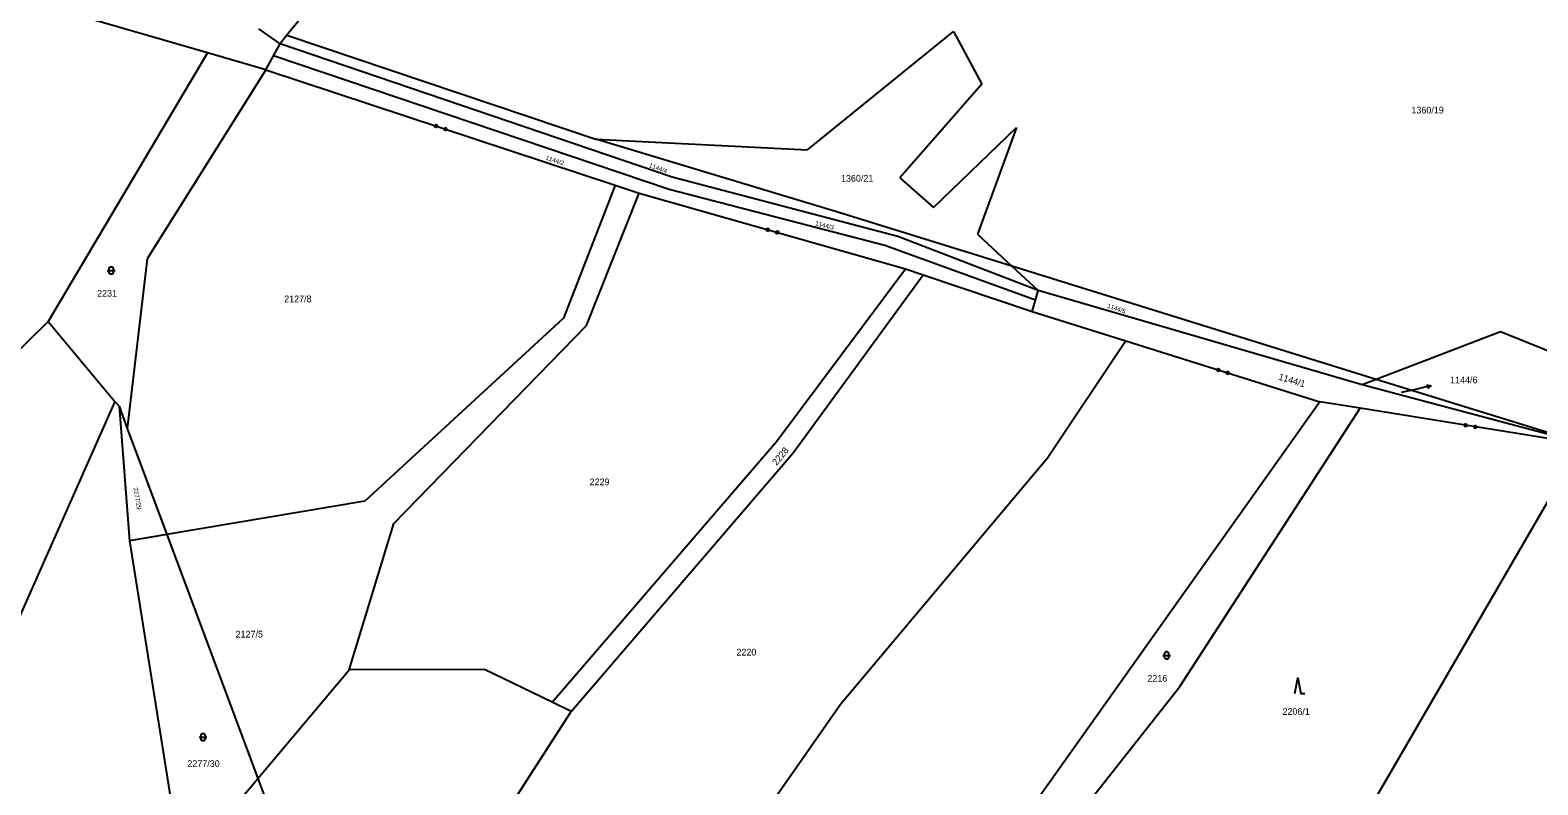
# Model space of a CAD drawing. Extents: x -747792 to -745414, y -1093712 to -1091463.
# Drawn here: x -746415.1 to -746223.3, y -1092753.9 to -1092657.9 of the extents above; entities that cross this region are included whole.
import ezdxf

# ---------------------------------------------------------------- set-up
doc = ezdxf.new("R2010")
doc.units = 0
for name, color, linetype in [('Budovy', 7, 'Continuous'), ('Doplňkové značky', 7, 'Continuous'), ('Koleje_dopravní prvky', 7, 'Continuous'), ('Stromy_porost', 7, 'Continuous')]:
    doc.layers.add(name, color=color, linetype=linetype)

msp = doc.modelspace()

# ---------------------------------------------------------------- linework, layer by layer
at = {"layer": 'Budovy'}
for points in [[(-746405.28, -1092688.44), (-746404.65, -1092688.44), (-746404.28, -1092688.44)], [(-746270.99, -1092737.4), (-746270.35, -1092737.4), (-746269.99, -1092737.4)], [(-746254.16, -1092742.26), (-746253.78, -1092740.26), (-746253.41, -1092742.26), (-746252.91, -1092742.26)], [(-746393.59, -1092747.79), (-746392.95, -1092747.79), (-746392.59, -1092747.79)]]:
    msp.add_lwpolyline(points, dxfattribs=at)
for points in [[(-746405.03, -1092688.19), (-746404.98, -1092688.04), (-746404.85, -1092687.96), (-746404.7, -1092687.96), (-746404.58, -1092688.04), (-746404.53, -1092688.19), (-746404.53, -1092688.69), (-746404.58, -1092688.83), (-746404.7, -1092688.92), (-746404.85, -1092688.92), (-746404.98, -1092688.83), (-746405.03, -1092688.69)], [(-746270.74, -1092737.15), (-746270.69, -1092737.01), (-746270.57, -1092736.92), (-746270.41, -1092736.92), (-746270.28, -1092737.01), (-746270.23, -1092737.15), (-746270.23, -1092737.65), (-746270.28, -1092737.79), (-746270.41, -1092737.88), (-746270.57, -1092737.88), (-746270.69, -1092737.79), (-746270.74, -1092737.65)], [(-746393.34, -1092747.54), (-746393.29, -1092747.4), (-746393.17, -1092747.31), (-746393.01, -1092747.31), (-746392.89, -1092747.4), (-746392.83, -1092747.54), (-746392.83, -1092748.04), (-746392.89, -1092748.19), (-746393.01, -1092748.27), (-746393.17, -1092748.27), (-746393.29, -1092748.19), (-746393.34, -1092748.04)]]:
    msp.add_lwpolyline(points, close=True, dxfattribs=at)
at = {"layer": 'Doplňkové značky'}
for points in [[(-746240.59, -1092703.93), (-746238.35, -1092703.43)], [(-746236.89, -1092703.1), (-746238.35, -1092703.43)], [(-746237.43, -1092702.97), (-746236.89, -1092703.1), (-746237.32, -1092703.46)]]:
    msp.add_lwpolyline(points, dxfattribs=at)
at = {"layer": 'Stromy_porost'}
for points in [[(-746360.51, -1092631.9), (-746382.43, -1092658.53)], [(-746392.5, -1092660.74), (-746428.84, -1092650.25)], [(-746383.28, -1092659.63), (-746385.99, -1092657.7)], [(-746383.28, -1092659.63), (-746385.99, -1092657.7)], [(-746316.2, -1092673.08), (-746297.59, -1092658.05)], [(-746297.59, -1092658.05), (-746294, -1092664.76)], [(-746384.12, -1092661.15), (-746383.28, -1092659.63)], [(-746384.12, -1092661.15), (-746383.28, -1092659.63)], [(-746382.43, -1092658.53), (-746383.28, -1092659.63)], [(-746333.4, -1092676.58), (-746383.28, -1092659.63)], [(-746382.43, -1092658.53), (-746343.09, -1092671.73)], [(-746392.5, -1092660.74), (-746412.8, -1092694.94)], [(-746385.1, -1092662.91), (-746392.5, -1092660.74)], [(-746385.1, -1092662.91), (-746384.12, -1092661.15)], [(-746385.1, -1092662.91), (-746384.12, -1092661.15)], [(-746333.8, -1092678.12), (-746384.12, -1092661.15)], [(-746385.1, -1092662.91), (-746400.2, -1092686.97)], [(-746385.1, -1092662.91), (-746340.63, -1092677.59)], [(-746385.1, -1092662.91), (-746340.63, -1092677.59)], [(-746294, -1092664.76), (-746304.42, -1092676.67)], [(-746363.32, -1092669.93), (-746363.26, -1092670.05), (-746363.3, -1092670.18), (-746363.42, -1092670.24), (-746363.55, -1092670.2), (-746363.61, -1092670.08), (-746363.57, -1092669.95), (-746363.45, -1092669.89), (-746363.32, -1092669.93), (-746363.33, -1092669.95), (-746363.45, -1092669.91), (-746363.5, -1092669.94), (-746363.31, -1092670), (-746363.28, -1092670.05), (-746363.55, -1092669.96), (-746363.56, -1092670), (-746363.3, -1092670.09), (-746363.31, -1092670.12), (-746363.57, -1092670.04), (-746363.59, -1092670.08), (-746363.32, -1092670.16), (-746363.37, -1092670.19), (-746363.56, -1092670.13), (-746363.54, -1092670.18), (-746363.42, -1092670.21)], [(-746363.32, -1092669.93), (-746363.26, -1092670.05), (-746363.3, -1092670.18), (-746363.42, -1092670.24), (-746363.55, -1092670.2), (-746363.61, -1092670.08), (-746363.57, -1092669.95), (-746363.45, -1092669.89), (-746363.32, -1092669.93), (-746363.33, -1092669.95), (-746363.45, -1092669.91), (-746363.5, -1092669.94), (-746363.31, -1092670), (-746363.28, -1092670.05), (-746363.55, -1092669.96), (-746363.56, -1092670), (-746363.3, -1092670.09), (-746363.31, -1092670.12), (-746363.57, -1092670.04), (-746363.59, -1092670.08), (-746363.32, -1092670.16), (-746363.37, -1092670.19), (-746363.56, -1092670.13), (-746363.54, -1092670.18), (-746363.42, -1092670.21)], [(-746362.14, -1092670.32), (-746362.08, -1092670.44), (-746362.12, -1092670.57), (-746362.24, -1092670.63), (-746362.37, -1092670.59), (-746362.43, -1092670.47), (-746362.38, -1092670.34), (-746362.26, -1092670.28), (-746362.14, -1092670.32), (-746362.16, -1092670.34), (-746362.27, -1092670.3), (-746362.32, -1092670.32), (-746362.13, -1092670.39), (-746362.11, -1092670.44), (-746362.37, -1092670.35), (-746362.38, -1092670.39), (-746362.12, -1092670.48), (-746362.13, -1092670.51), (-746362.4, -1092670.43), (-746362.41, -1092670.46), (-746362.14, -1092670.55), (-746362.19, -1092670.58), (-746362.38, -1092670.51), (-746362.36, -1092670.56), (-746362.24, -1092670.6)], [(-746362.14, -1092670.32), (-746362.08, -1092670.44), (-746362.12, -1092670.57), (-746362.24, -1092670.63), (-746362.37, -1092670.59), (-746362.43, -1092670.47), (-746362.38, -1092670.34), (-746362.26, -1092670.28), (-746362.14, -1092670.32), (-746362.16, -1092670.34), (-746362.27, -1092670.3), (-746362.32, -1092670.32), (-746362.13, -1092670.39), (-746362.11, -1092670.44), (-746362.37, -1092670.35), (-746362.38, -1092670.39), (-746362.12, -1092670.48), (-746362.13, -1092670.51), (-746362.4, -1092670.43), (-746362.41, -1092670.46), (-746362.14, -1092670.55), (-746362.19, -1092670.58), (-746362.38, -1092670.51), (-746362.36, -1092670.56), (-746362.24, -1092670.6)], [(-746343.09, -1092671.73), (-746316.2, -1092673.08)], [(-746312.2, -1092681.06), (-746343.09, -1092671.73)], [(-746300.15, -1092680.41), (-746289.57, -1092670.24)], [(-746289.57, -1092670.24), (-746294.55, -1092683.83)], [(-746340.63, -1092677.59), (-746347.23, -1092694.52)], [(-746340.63, -1092677.59), (-746337.61, -1092678.59)], [(-746340.63, -1092677.59), (-746337.61, -1092678.59)], [(-746304.67, -1092684.13), (-746333.4, -1092676.58)], [(-746304.42, -1092676.67), (-746300.15, -1092680.41)], [(-746344.28, -1092695.45), (-746337.61, -1092678.59)], [(-746337.61, -1092678.59), (-746303.71, -1092688.24)], [(-746337.61, -1092678.59), (-746303.71, -1092688.24)], [(-746306.34, -1092685.25), (-746333.8, -1092678.12)], [(-746290.18, -1092687.9), (-746312.2, -1092681.06)], [(-746321.13, -1092683.11), (-746321.07, -1092683.23), (-746321.1, -1092683.36), (-746321.22, -1092683.43), (-746321.35, -1092683.39), (-746321.41, -1092683.27), (-746321.38, -1092683.14), (-746321.26, -1092683.08), (-746321.13, -1092683.11), (-746321.14, -1092683.13), (-746321.26, -1092683.1), (-746321.31, -1092683.13), (-746321.11, -1092683.18), (-746321.09, -1092683.23), (-746321.36, -1092683.15), (-746321.37, -1092683.19), (-746321.1, -1092683.27), (-746321.11, -1092683.31), (-746321.38, -1092683.23), (-746321.39, -1092683.27), (-746321.12, -1092683.35), (-746321.17, -1092683.37), (-746321.36, -1092683.32), (-746321.33, -1092683.37), (-746321.22, -1092683.4)], [(-746321.13, -1092683.11), (-746321.07, -1092683.23), (-746321.1, -1092683.36), (-746321.22, -1092683.43), (-746321.35, -1092683.39), (-746321.41, -1092683.27), (-746321.38, -1092683.14), (-746321.26, -1092683.08), (-746321.13, -1092683.11), (-746321.14, -1092683.13), (-746321.26, -1092683.1), (-746321.31, -1092683.13), (-746321.11, -1092683.18), (-746321.09, -1092683.23), (-746321.36, -1092683.15), (-746321.37, -1092683.19), (-746321.1, -1092683.27), (-746321.11, -1092683.31), (-746321.38, -1092683.23), (-746321.39, -1092683.27), (-746321.12, -1092683.35), (-746321.17, -1092683.37), (-746321.36, -1092683.32), (-746321.33, -1092683.37), (-746321.22, -1092683.4)], [(-746319.93, -1092683.46), (-746319.86, -1092683.57), (-746319.9, -1092683.7), (-746320.02, -1092683.77), (-746320.15, -1092683.73), (-746320.21, -1092683.62), (-746320.18, -1092683.49), (-746320.06, -1092683.42), (-746319.93, -1092683.46), (-746319.95, -1092683.47), (-746320.06, -1092683.44), (-746320.11, -1092683.47), (-746319.92, -1092683.52), (-746319.89, -1092683.57), (-746320.16, -1092683.49), (-746320.17, -1092683.53), (-746319.9, -1092683.61), (-746319.92, -1092683.65), (-746320.18, -1092683.57), (-746320.2, -1092683.61), (-746319.93, -1092683.69), (-746319.98, -1092683.71), (-746320.17, -1092683.66), (-746320.14, -1092683.71), (-746320.03, -1092683.74)], [(-746319.93, -1092683.46), (-746319.86, -1092683.57), (-746319.9, -1092683.7), (-746320.02, -1092683.77), (-746320.15, -1092683.73), (-746320.21, -1092683.62), (-746320.18, -1092683.49), (-746320.06, -1092683.42), (-746319.93, -1092683.46), (-746319.95, -1092683.47), (-746320.06, -1092683.44), (-746320.11, -1092683.47), (-746319.92, -1092683.52), (-746319.89, -1092683.57), (-746320.16, -1092683.49), (-746320.17, -1092683.53), (-746319.9, -1092683.61), (-746319.92, -1092683.65), (-746320.18, -1092683.57), (-746320.2, -1092683.61), (-746319.93, -1092683.69), (-746319.98, -1092683.71), (-746320.17, -1092683.66), (-746320.14, -1092683.71), (-746320.03, -1092683.74)], [(-746287.19, -1092692.2), (-746306.34, -1092685.25)], [(-746286.85, -1092691), (-746304.67, -1092684.13)], [(-746294.55, -1092683.83), (-746290.18, -1092687.9)], [(-746400.2, -1092686.97), (-746402.72, -1092708.52)], [(-746320.11, -1092710.19), (-746303.71, -1092688.24)], [(-746318.02, -1092711.64), (-746301.45, -1092689)], [(-746303.71, -1092688.24), (-746301.45, -1092689)], [(-746303.71, -1092688.24), (-746301.45, -1092689)], [(-746301.45, -1092689), (-746287.61, -1092693.64)], [(-746301.45, -1092689), (-746287.61, -1092693.64)], [(-746290.18, -1092687.9), (-746286.85, -1092691)], [(-746243.81, -1092702.3), (-746290.18, -1092687.9)], [(-746287.19, -1092692.2), (-746286.85, -1092691)], [(-746245.6, -1092702.98), (-746286.85, -1092691)], [(-746287.61, -1092693.64), (-746287.19, -1092692.2)], [(-746430.55, -1092712.35), (-746412.8, -1092694.94)], [(-746412.8, -1092694.94), (-746404.29, -1092705.09)], [(-746347.23, -1092694.52), (-746372.5, -1092717.79)], [(-746287.61, -1092693.64), (-746275.7, -1092697.38)], [(-746287.61, -1092693.64), (-746275.7, -1092697.38)], [(-746368.82, -1092720.63), (-746344.28, -1092695.45)], [(-746228.03, -1092696.26), (-746243.81, -1092702.3)], [(-746196.64, -1092708.86), (-746228.03, -1092696.26)], [(-746275.7, -1092697.38), (-746285.63, -1092712.3)], [(-746275.7, -1092697.38), (-746250.98, -1092705.15)], [(-746275.7, -1092697.38), (-746250.98, -1092705.15)], [(-746263.8, -1092700.95), (-746263.74, -1092701.07), (-746263.78, -1092701.2), (-746263.9, -1092701.26), (-746264.03, -1092701.22), (-746264.09, -1092701.1), (-746264.05, -1092700.97), (-746263.93, -1092700.91), (-746263.8, -1092700.95), (-746263.81, -1092700.97), (-746263.93, -1092700.93), (-746263.98, -1092700.96), (-746263.79, -1092701.02), (-746263.76, -1092701.07), (-746264.03, -1092700.99), (-746264.04, -1092701.02), (-746263.77, -1092701.11), (-746263.78, -1092701.15), (-746264.05, -1092701.06), (-746264.06, -1092701.1), (-746263.8, -1092701.18), (-746263.85, -1092701.21), (-746264.04, -1092701.15), (-746264.01, -1092701.2), (-746263.9, -1092701.24)], [(-746263.8, -1092700.95), (-746263.74, -1092701.07), (-746263.78, -1092701.2), (-746263.9, -1092701.26), (-746264.03, -1092701.22), (-746264.09, -1092701.1), (-746264.05, -1092700.97), (-746263.93, -1092700.91), (-746263.8, -1092700.95), (-746263.81, -1092700.97), (-746263.93, -1092700.93), (-746263.98, -1092700.96), (-746263.79, -1092701.02), (-746263.76, -1092701.07), (-746264.03, -1092700.99), (-746264.04, -1092701.02), (-746263.77, -1092701.11), (-746263.78, -1092701.15), (-746264.05, -1092701.06), (-746264.06, -1092701.1), (-746263.8, -1092701.18), (-746263.85, -1092701.21), (-746264.04, -1092701.15), (-746264.01, -1092701.2), (-746263.9, -1092701.24)], [(-746262.61, -1092701.33), (-746262.55, -1092701.45), (-746262.59, -1092701.57), (-746262.71, -1092701.64), (-746262.84, -1092701.6), (-746262.9, -1092701.48), (-746262.86, -1092701.35), (-746262.74, -1092701.29), (-746262.61, -1092701.33), (-746262.63, -1092701.34), (-746262.74, -1092701.31), (-746262.79, -1092701.33), (-746262.6, -1092701.39), (-746262.58, -1092701.44), (-746262.85, -1092701.36), (-746262.86, -1092701.4), (-746262.59, -1092701.48), (-746262.6, -1092701.52), (-746262.87, -1092701.43), (-746262.88, -1092701.47), (-746262.61, -1092701.56), (-746262.66, -1092701.58), (-746262.85, -1092701.52), (-746262.83, -1092701.57), (-746262.71, -1092701.61)], [(-746262.61, -1092701.33), (-746262.55, -1092701.45), (-746262.59, -1092701.57), (-746262.71, -1092701.64), (-746262.84, -1092701.6), (-746262.9, -1092701.48), (-746262.86, -1092701.35), (-746262.74, -1092701.29), (-746262.61, -1092701.33), (-746262.63, -1092701.34), (-746262.74, -1092701.31), (-746262.79, -1092701.33), (-746262.6, -1092701.39), (-746262.58, -1092701.44), (-746262.85, -1092701.36), (-746262.86, -1092701.4), (-746262.59, -1092701.48), (-746262.6, -1092701.52), (-746262.87, -1092701.43), (-746262.88, -1092701.47), (-746262.61, -1092701.56), (-746262.66, -1092701.58), (-746262.85, -1092701.52), (-746262.83, -1092701.57), (-746262.71, -1092701.61)], [(-746243.81, -1092702.3), (-746245.6, -1092702.98)], [(-746216.96, -1092710.63), (-746243.81, -1092702.3)], [(-746216.96, -1092710.63), (-746245.6, -1092702.98)], [(-746404.29, -1092705.09), (-746422.73, -1092746.53)], [(-746404.29, -1092705.09), (-746403.77, -1092705.71)], [(-746403.77, -1092705.71), (-746402.45, -1092722.83)], [(-746403.77, -1092705.71), (-746402.72, -1092708.52)], [(-746250.98, -1092705.15), (-746286.54, -1092755.17)], [(-746268.8, -1092741.33), (-746245.86, -1092705.97)], [(-746245.86, -1092705.97), (-746250.98, -1092705.15)], [(-746245.86, -1092705.97), (-746250.98, -1092705.15)], [(-746217.76, -1092710.5), (-746245.86, -1092705.97)], [(-746217.76, -1092710.5), (-746245.86, -1092705.97)], [(-746232.54, -1092708.28), (-746232.62, -1092708.17), (-746232.6, -1092708.04), (-746232.49, -1092707.96), (-746232.36, -1092707.98), (-746232.28, -1092708.09), (-746232.3, -1092708.22), (-746232.41, -1092708.3), (-746232.54, -1092708.28), (-746232.52, -1092708.26), (-746232.4, -1092708.28), (-746232.36, -1092708.25), (-746232.56, -1092708.22), (-746232.59, -1092708.17), (-746232.31, -1092708.21), (-746232.31, -1092708.18), (-746232.58, -1092708.13), (-746232.58, -1092708.09), (-746232.3, -1092708.14), (-746232.29, -1092708.1), (-746232.57, -1092708.05), (-746232.52, -1092708.02), (-746232.33, -1092708.05), (-746232.36, -1092708), (-746232.48, -1092707.99)], [(-746232.54, -1092708.28), (-746232.62, -1092708.17), (-746232.6, -1092708.04), (-746232.49, -1092707.96), (-746232.36, -1092707.98), (-746232.28, -1092708.09), (-746232.3, -1092708.22), (-746232.41, -1092708.3), (-746232.54, -1092708.28), (-746232.52, -1092708.26), (-746232.4, -1092708.28), (-746232.36, -1092708.25), (-746232.56, -1092708.22), (-746232.59, -1092708.17), (-746232.31, -1092708.21), (-746232.31, -1092708.18), (-746232.58, -1092708.13), (-746232.58, -1092708.09), (-746232.3, -1092708.14), (-746232.29, -1092708.1), (-746232.57, -1092708.05), (-746232.52, -1092708.02), (-746232.33, -1092708.05), (-746232.36, -1092708), (-746232.48, -1092707.99)], [(-746231.31, -1092708.48), (-746231.39, -1092708.37), (-746231.36, -1092708.24), (-746231.26, -1092708.16), (-746231.12, -1092708.18), (-746231.04, -1092708.29), (-746231.07, -1092708.42), (-746231.17, -1092708.5), (-746231.31, -1092708.48), (-746231.3, -1092708.46), (-746231.18, -1092708.48), (-746231.13, -1092708.45), (-746231.33, -1092708.41), (-746231.37, -1092708.37), (-746231.09, -1092708.41), (-746231.08, -1092708.37), (-746231.36, -1092708.33), (-746231.35, -1092708.29), (-746231.08, -1092708.33), (-746231.07, -1092708.29), (-746231.35, -1092708.25), (-746231.3, -1092708.22), (-746231.1, -1092708.25), (-746231.14, -1092708.2), (-746231.25, -1092708.18)], [(-746231.31, -1092708.48), (-746231.39, -1092708.37), (-746231.36, -1092708.24), (-746231.26, -1092708.16), (-746231.12, -1092708.18), (-746231.04, -1092708.29), (-746231.07, -1092708.42), (-746231.17, -1092708.5), (-746231.31, -1092708.48), (-746231.3, -1092708.46), (-746231.18, -1092708.48), (-746231.13, -1092708.45), (-746231.33, -1092708.41), (-746231.37, -1092708.37), (-746231.09, -1092708.41), (-746231.08, -1092708.37), (-746231.36, -1092708.33), (-746231.35, -1092708.29), (-746231.08, -1092708.33), (-746231.07, -1092708.29), (-746231.35, -1092708.25), (-746231.3, -1092708.22), (-746231.1, -1092708.25), (-746231.14, -1092708.2), (-746231.25, -1092708.18)], [(-746402.72, -1092708.52), (-746397.68, -1092722.03)], [(-746348.66, -1092743.33), (-746320.11, -1092710.19)], [(-746346.23, -1092744.52), (-746318.02, -1092711.64)], [(-746217.76, -1092710.5), (-746244.7, -1092756.95)], [(-746285.63, -1092712.3), (-746311.99, -1092743.66)], [(-746372.5, -1092717.79), (-746397.68, -1092722.03)], [(-746374.49, -1092739.23), (-746368.82, -1092720.63)], [(-746397.68, -1092722.03), (-746402.45, -1092722.83)], [(-746402.45, -1092722.83), (-746395.77, -1092764.57)], [(-746397.68, -1092722.03), (-746386.1, -1092753.05)], [(-746386.1, -1092753.05), (-746374.49, -1092739.23)], [(-746357.29, -1092739.19), (-746374.49, -1092739.23)], [(-746348.66, -1092743.33), (-746357.29, -1092739.19)], [(-746282.77, -1092759.01), (-746268.8, -1092741.33)], [(-746365.9, -1092775.03), (-746346.23, -1092744.52)], [(-746346.23, -1092744.52), (-746348.66, -1092743.33)], [(-746311.99, -1092743.66), (-746345.85, -1092792.16)], [(-746395.77, -1092764.57), (-746386.1, -1092753.05)], [(-746386.1, -1092753.05), (-746378.12, -1092774.43)]]:
    msp.add_lwpolyline(points, dxfattribs=at)

# ---------------------------------------------------------------- texts
at = {"layer": 'Doplňkové značky'}
msp.add_text('1144/6', height=0.85, dxfattribs=at).set_placement((-746234.42, -1092702.78))
at = {"layer": 'Koleje_dopravní prvky'}
for s, p in [('1360/19', (-746239.34, -1092668.47)), ('1360/21', (-746311.92, -1092677.15)), ('2231', (-746406.56, -1092691.77)), ('2127/8', (-746382.76, -1092692.48)), ('2229', (-746343.9, -1092715.75)), ('2127/5', (-746388.94, -1092735.12)), ('2220', (-746325.22, -1092737.41)), ('2216', (-746272.94, -1092740.74)), ('2206/1', (-746255.75, -1092744.96)), ('2277/30', (-746395.07, -1092751.58))]:
    msp.add_text(s, height=0.85, dxfattribs=at).set_placement(p)
for s, height, rotation, p in [('1144/2', 0.57, 341.5974, (-746349.55, -1092674.33)), ('1144/4', 0.57, 339.8786, (-746336.4, -1092675.28)), ('1144/3', 0.57, 346.353, (-746315.24, -1092682.69)), ('1144/5', 0.57, 340.6234, (-746278.09, -1092693.14)), ('1144/1', 0.85, 343.2017, (-746256.32, -1092702.31)), ('1144/6', 0.05, 341.712, (-746240.69, -1092703.9)), ('2228', 0.85, 51.1078, (-746320.1, -1092713.31)), ('2277/29', 0.57, 279.4888, (-746401.94, -1092716.09))]:
    msp.add_text(s, height=height, rotation=rotation, dxfattribs=at).set_placement(p)

doc.saveas('drawing.dxf')
